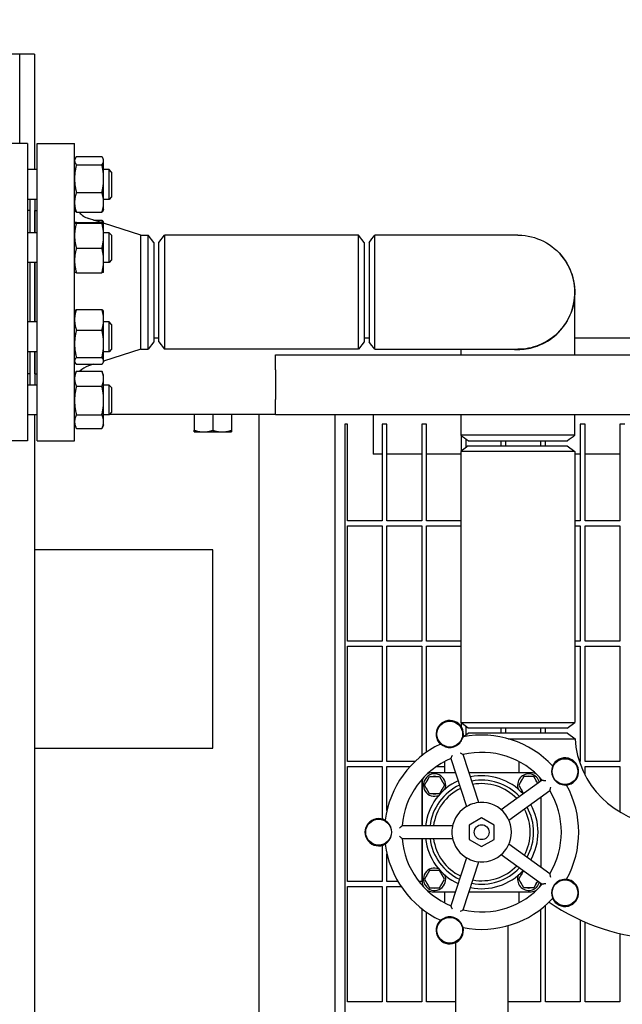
# Model space of a CAD drawing. Header units: inches. Extents: x 18 to 846, y -44 to 561.
# Tile 632 of 637: x 520 to 536, y 498 to 523. Entities that reach past the tile are written whole.
import ezdxf

# ---------------------------------------------------------------- set-up
doc = ezdxf.new("R2010")
doc.units = ezdxf.units.IN
doc.header["$LTSCALE"] = 24
doc.header["$MEASUREMENT"] = 0
doc.layers.add('Dimension (ANSI)', color=7, linetype='Continuous', lineweight=25)
doc.layers.add('Visible (ANSI)', color=7, linetype='Continuous', lineweight=30)
doc.styles.add('Note Text (ANSI)', font='tahoma.ttf')
doc.dimstyles.new('SB Fraction-16 (ANSI)', dxfattribs={"dimscale": 24, "dimtxt": 0.125, "dimasz": 0.098425, "dimexe": 0.125, "dimexo": 0.0625, "dimgap": 0.031496, "dimtad": 0, "dimtih": 1, "dimtoh": 1, "dimdec": 4, "dimrnd": 1e-08, "dimzin": 0, "dimdsep": 46, "dimlunit": 5, "dimtxsty": 'Note Text (ANSI)', "dimcen": 0.09, "dimdle": 0.393701, "dimclrd": 256, "dimclre": 256, "dimclrt": 256, "dimadec": 0, "dimazin": 3, "dimtfac": 0.96, "dimtofl": 0, "dimtmove": 0, "dimatfit": 3, "dimfxl": 1, "dimfrac": 2, "dimtolj": 1, "dimtzin": 12, "dimlwd": -1, "dimlwe": -1, "dimarcsym": 0})

# ---------------------------------------------------------------- blocks, each defined once
blk = doc.blocks.new('*D17')
at = {"layer": 'Defpoints', "color": 0, "transparency": 16777216}
for p in [(520.678, 540.275), (349.678, 522.087), (520.678, 522.087)]:
    blk.add_point(p, dxfattribs=at)
at = {"layer": 'Dimension (ANSI)', "transparency": 16777216}
for p, q in [((349.678, 523.587), (349.678, 543.275)), ((520.678, 523.587), (520.678, 543.275)), ((352.041, 540.275), (437.439, 540.275)), ((518.316, 540.275), (444.918, 540.275))]:
    blk.add_line(p, q, dxfattribs=at)
for points in [[(352.041, 540.668), (352.041, 539.881), (349.678, 540.275)], [(518.316, 540.668), (518.316, 539.881), (520.678, 540.275)]]:
    blk.add_solid(points, dxfattribs=at)
at = {"layer": 'Dimension (ANSI)', "transparency": 16777216, "insert": (438.195, 541.78), "char_height": 3, "attachment_point": 1, "style": 'Note Text (ANSI)'}
blk.add_mtext('\\A1;171', dxfattribs=at)

msp = doc.modelspace()

# ---------------------------------------------------------------- linework, layer by layer
at = {"layer": 'Visible (ANSI)'}
for p, q in [((520.30343, 522.08668), (516.30343, 522.08668)), ((520.67843, 522.08668), (520.30343, 522.08668)), ((520.30343, 519.83668), (520.30343, 522.08668)), ((520.67843, 522.08668), (520.67843, 519.17789)), ((520.49843, 519.83668), (519.55843, 519.83668)), ((520.49843, 519.83668), (520.49843, 512.33668)), ((520.74843, 512.33668), (520.74843, 519.83668)), ((520.74843, 519.83668), (521.68843, 519.83668)), ((521.68843, 512.33668), (521.68843, 519.83668)), ((521.68843, 519.42789), (521.70072, 519.45426)), ((521.73352, 519.50422), (522.37734, 519.50422)), ((522.42243, 519.42789), (522.41013, 519.45426)), ((522.42243, 519.40259), (522.42243, 519.42789)), ((522.42243, 518.9503), (522.42243, 519.40259)), ((520.74843, 519.17789), (520.49843, 519.17789)), ((521.73352, 519.30096), (522.37734, 519.30096)), ((522.56093, 519.17789), (522.42243, 519.17789)), ((522.56093, 518.42789), (522.56093, 519.17789)), ((522.62343, 519.11539), (522.56093, 519.17789)), ((522.42243, 518.3506), (522.42243, 518.9503)), ((522.62343, 519.11539), (522.62343, 518.49039)), ((520.74843, 518.42789), (520.49843, 518.42789)), ((520.56343, 518.42789), (520.56343, 517.58677)), ((520.68343, 518.42789), (520.68343, 517.58677)), ((521.73352, 518.59963), (522.37734, 518.59963)), ((522.56093, 518.42789), (522.42243, 518.42789)), ((522.62343, 518.49039), (522.56093, 518.42789)), ((520.55843, 518.14668), (520.49843, 518.14668)), ((520.55843, 518.14668), (520.55843, 517.58677)), ((520.68843, 517.58677), (520.68843, 518.14668)), ((520.68843, 518.14668), (520.74843, 518.14668)), ((521.68843, 518.17789), (521.70072, 518.15152)), ((522.42243, 518.17789), (522.41013, 518.15152)), ((522.42243, 518.17789), (522.42243, 518.3506)), ((520.56343, 518.02668), (520.55843, 518.02668)), ((520.68843, 518.02668), (520.68343, 518.02668)), ((521.73352, 518.10156), (522.37734, 518.10156)), ((522.35629, 517.84515), (522.03745, 517.94613)), ((522.16971, 517.90425), (522.37734, 517.90425)), ((521.68843, 517.83677), (521.68851, 517.83695)), ((521.73352, 517.84515), (522.37734, 517.84515)), ((521.73352, 517.82804), (522.37734, 517.82804)), ((522.42235, 517.83695), (522.41397, 517.85492)), ((522.42243, 517.83677), (522.42235, 517.83695)), ((522.42243, 517.8366), (522.42243, 517.83677)), ((522.42243, 517.51136), (522.42243, 517.8366)), ((523.36176, 517.52668), (522.42243, 517.8242)), ((520.74843, 517.58677), (520.49843, 517.58677)), ((522.56093, 517.58677), (522.42243, 517.58677)), ((522.42243, 516.88653), (522.42243, 517.51136)), ((522.56093, 516.83677), (522.56093, 517.58677)), ((522.62343, 517.52427), (522.56093, 517.58677)), ((522.62343, 517.52427), (522.62343, 516.89927)), ((523.36176, 514.64668), (523.36176, 517.52668)), ((523.36176, 517.52668), (523.54456, 517.52668)), ((523.54456, 514.64668), (523.54456, 517.52668)), ((523.68843, 517.33918), (523.54456, 517.52668)), ((523.81343, 517.33668), (523.9573, 517.52418)), ((523.9573, 517.52418), (523.9573, 514.64918)), ((528.85206, 517.52418), (523.9573, 517.52418)), ((528.85206, 514.64918), (528.85206, 517.52418)), ((528.99593, 517.33668), (528.85206, 517.52418)), ((532.86822, 517.52668), (529.26332, 517.52668)), ((521.73352, 517.19467), (522.37734, 517.19467)), ((523.68843, 517.33918), (523.68843, 514.83418)), ((523.81343, 514.83668), (523.81343, 517.33668)), ((528.99593, 517.33668), (528.99593, 514.83668)), ((529.12093, 517.33914), (529.12093, 514.8342)), ((522.42243, 516.58677), (522.42243, 516.88653)), ((522.62343, 516.89927), (522.56093, 516.83677)), ((520.74843, 516.83677), (520.49843, 516.83677)), ((520.55843, 516.83677), (520.55843, 515.33659)), ((520.56343, 516.83677), (520.56343, 515.33659)), ((520.68343, 516.83677), (520.68343, 515.33659)), ((520.68843, 515.33659), (520.68843, 516.83677)), ((522.56093, 516.83677), (522.42243, 516.83677)), ((521.68843, 516.58677), (521.68851, 516.5866)), ((521.73352, 516.5784), (522.37734, 516.5784)), ((522.42243, 516.58677), (522.42235, 516.5866)), ((534.31093, 514.50668), (534.31093, 516.08398)), ((521.73352, 515.65407), (522.37734, 515.65407)), ((521.68843, 515.58659), (521.69689, 515.60474)), ((522.42243, 515.58659), (522.41397, 515.60474)), ((522.42243, 515.39294), (522.42243, 515.58659)), ((522.42243, 514.78557), (522.42243, 515.39294)), ((520.74843, 515.33659), (520.49843, 515.33659)), ((522.56093, 515.33659), (522.42243, 515.33659)), ((522.56093, 514.58659), (522.56093, 515.33659)), ((522.62343, 515.27409), (522.56093, 515.33659)), ((522.62343, 515.27409), (522.62343, 514.64909)), ((521.73352, 515.13181), (522.37734, 515.13181)), ((523.81343, 514.92668), (523.68843, 514.92668)), ((529.12093, 514.92668), (528.99593, 514.92668)), ((566.67843, 514.92668), (534.31093, 514.92668)), ((522.42243, 514.35423), (522.42243, 514.78557)), ((522.62343, 514.64909), (522.56093, 514.58659)), ((523.68843, 514.83418), (523.54456, 514.64668)), ((523.81343, 514.83668), (523.9573, 514.64918)), ((528.85206, 514.64918), (523.9573, 514.64918)), ((528.99593, 514.83668), (528.85206, 514.64918)), ((520.74843, 514.58659), (520.49843, 514.58659)), ((520.55843, 514.58659), (520.55843, 514.02668)), ((520.56343, 514.58659), (520.56343, 513.74548)), ((520.68343, 514.58659), (520.68343, 513.74548)), ((520.68843, 514.02668), (520.68843, 514.58659)), ((521.73352, 514.43933), (522.37734, 514.43933)), ((523.36176, 514.64668), (522.42243, 514.34916)), ((522.56093, 514.58659), (522.42243, 514.58659)), ((523.36176, 514.64668), (523.54456, 514.64668)), ((526.75843, 514.50668), (566.25843, 514.50668)), ((526.75843, 514.13168), (526.75843, 514.50668)), ((529.26332, 514.64668), (532.86822, 514.64668)), ((531.43093, 514.64668), (531.43093, 514.50668)), ((521.68843, 514.33659), (521.69689, 514.31845)), ((521.73352, 514.26912), (522.37734, 514.26912)), ((522.16971, 514.26912), (522.03745, 514.22723)), ((522.42243, 514.33659), (522.41397, 514.31845)), ((522.42243, 514.33659), (522.42243, 514.35423)), ((520.55843, 514.02668), (520.49843, 514.02668)), ((520.56343, 514.14668), (520.55843, 514.14668)), ((520.68843, 514.14668), (520.68343, 514.14668)), ((520.68843, 514.02668), (520.74843, 514.02668)), ((521.68843, 513.99548), (521.72906, 514.08262)), ((521.73352, 514.09196), (522.37734, 514.09196)), ((522.42243, 513.99548), (522.38179, 514.08262)), ((522.42243, 513.90418), (522.42243, 513.99548)), ((522.42243, 513.35566), (522.42243, 513.90418)), ((526.75843, 514.13168), (526.75843, 513.38168)), ((520.74843, 513.74548), (520.49843, 513.74548)), ((521.73352, 513.71641), (522.37734, 513.71641)), ((522.56093, 513.74548), (522.42243, 513.74548)), ((522.56093, 512.99548), (522.56093, 513.74548)), ((522.62343, 513.68298), (522.56093, 513.74548)), ((522.62343, 513.68298), (522.62343, 513.05798)), ((522.42243, 512.82196), (522.42243, 513.35566)), ((526.75843, 513.00668), (526.75843, 513.38168)), ((520.74843, 512.99548), (520.49843, 512.99548)), ((520.67843, 512.99548), (520.67843, 448.08668)), ((521.73352, 512.99492), (522.37734, 512.99492)), ((522.56093, 512.99548), (522.42243, 512.99548)), ((522.62343, 513.05798), (522.56093, 512.99548)), ((526.75843, 513.00668), (522.57213, 513.00668)), ((524.70943, 513.00668), (524.70943, 512.60457)), ((525.17843, 513.00668), (525.17843, 512.60457)), ((525.64743, 513.00668), (525.64743, 512.60457)), ((526.75843, 513.00668), (526.33843, 513.00668)), ((526.33843, 513.00668), (526.33843, 480.5894)), ((526.75843, 513.00668), (566.25843, 513.00668)), ((528.25843, 513.00668), (528.25843, 477.2525)), ((529.21843, 513.00668), (529.21843, 512.00668)), ((531.43093, 513.00668), (531.43093, 512.47907)), ((534.31093, 512.47907), (534.31093, 513.00668)), ((521.68843, 512.74548), (521.72906, 512.65833)), ((522.42243, 512.74548), (522.38179, 512.65833)), ((522.42243, 512.74548), (522.42243, 512.82196)), ((528.50843, 512.75668), (528.50843, 477.03668)), ((528.57093, 512.75668), (528.50843, 512.75668)), ((528.57093, 510.31918), (528.57093, 512.75668)), ((529.57093, 512.75668), (529.44593, 512.75668)), ((529.44593, 512.75668), (529.44593, 510.31918)), ((529.57093, 510.31918), (529.57093, 512.75668)), ((530.57093, 512.75668), (530.44593, 512.75668)), ((530.44593, 512.75668), (530.44593, 510.31918)), ((530.57093, 510.31918), (530.57093, 512.75668)), ((534.57093, 512.75668), (534.44593, 512.75668)), ((534.44593, 512.75668), (534.44593, 510.31918)), ((534.57093, 510.31918), (534.57093, 512.75668)), ((535.57093, 512.75668), (535.44593, 512.75668)), ((535.44593, 512.75668), (535.44593, 510.31918)), ((521.73352, 512.64899), (522.37734, 512.64899)), ((524.70943, 512.56268), (524.94393, 512.56268)), ((524.94393, 512.56268), (525.41293, 512.56268)), ((525.41293, 512.56268), (525.64743, 512.56268)), ((531.44593, 512.46768), (531.44593, 512.0774)), ((520.49843, 512.33668), (519.55843, 512.33668)), ((520.74843, 512.33668), (521.68843, 512.33668)), ((531.62093, 512.21168), (531.43343, 512.06781)), ((531.57093, 512.17332), (531.57093, 512.37275)), ((531.61847, 512.33668), (532.87093, 512.33668)), ((531.62093, 512.21168), (534.12093, 512.21168)), ((532.44593, 512.33668), (532.44593, 512.21168)), ((532.57093, 512.21168), (532.57093, 512.33668)), ((532.87093, 512.33668), (534.12341, 512.33668)), ((533.44593, 512.33668), (533.44593, 512.21168)), ((533.57093, 512.21168), (533.57093, 512.33668)), ((534.12093, 512.21168), (534.30843, 512.06781)), ((529.44593, 512.00668), (529.21843, 512.00668)), ((530.44593, 512.00668), (529.57093, 512.00668)), ((531.43343, 512.00668), (530.57093, 512.00668)), ((534.30843, 512.06781), (531.43343, 512.06781)), ((531.43343, 512.06781), (531.43343, 505.24056)), ((534.30843, 512.06781), (534.30843, 505.24056)), ((534.44593, 512.00668), (534.30843, 512.00668)), ((535.44593, 512.00668), (534.57093, 512.00668)), ((529.44593, 510.31918), (528.57093, 510.31918)), ((528.57093, 507.28793), (528.57093, 510.19418)), ((528.57093, 510.19418), (529.44593, 510.19418)), ((529.44593, 510.19418), (529.44593, 507.28793)), ((530.44593, 510.31918), (529.57093, 510.31918)), ((529.57093, 507.28793), (529.57093, 510.19418)), ((529.57093, 510.19418), (530.44593, 510.19418)), ((530.44593, 510.19418), (530.44593, 507.28793)), ((531.43343, 510.31918), (530.57093, 510.31918)), ((530.57093, 507.28793), (530.57093, 510.19418)), ((530.57093, 510.19418), (531.43343, 510.19418)), ((534.44593, 510.31918), (534.30843, 510.31918)), ((534.30843, 510.19418), (534.44593, 510.19418)), ((534.44593, 510.19418), (534.44593, 507.28793)), ((535.44593, 510.31918), (534.57093, 510.31918)), ((534.57093, 507.28793), (534.57093, 510.19418)), ((534.57093, 510.19418), (535.44593, 510.19418)), ((535.44593, 510.19418), (535.44593, 507.28793)), ((525.17843, 509.58668), (520.67843, 509.58668)), ((525.17843, 504.58668), (525.17843, 509.58668)), ((529.44593, 507.28793), (528.57093, 507.28793)), ((530.44593, 507.28793), (529.57093, 507.28793)), ((531.43343, 507.28793), (530.57093, 507.28793)), ((534.44593, 507.28793), (534.30843, 507.28793)), ((535.44593, 507.28793), (534.57093, 507.28793)), ((528.57093, 504.25668), (528.57093, 507.16293)), ((528.57093, 507.16293), (529.44593, 507.16293)), ((529.44593, 507.16293), (529.44593, 504.25668)), ((529.57093, 504.25668), (529.57093, 507.16293)), ((529.57093, 507.16293), (530.44593, 507.16293)), ((530.44593, 507.16293), (530.44593, 504.39905)), ((530.57093, 504.4909), (530.57093, 507.16293)), ((530.57093, 507.16293), (531.43343, 507.16293)), ((534.30843, 507.16293), (534.44593, 507.16293)), ((534.44593, 507.16293), (534.44593, 504.25668)), ((534.57093, 504.25668), (534.57093, 507.16293)), ((534.57093, 507.16293), (535.44593, 507.16293)), ((535.44593, 507.16293), (535.44593, 504.25668)), ((531.43343, 505.24056), (534.30843, 505.24056)), ((531.62093, 505.09668), (531.43343, 505.24056)), ((531.44593, 505.23096), (531.44593, 505.12929)), ((534.12093, 505.09668), (534.30843, 505.24056)), ((531.49582, 504.87761), (531.61843, 504.97168)), ((531.57093, 504.93523), (531.57093, 505.13505)), ((534.12343, 504.97168), (531.61853, 504.97168)), ((534.12093, 505.09668), (531.62093, 505.09668)), ((532.44593, 505.09668), (532.44593, 504.97168)), ((532.57093, 504.97168), (532.57093, 505.09668)), ((533.44593, 505.09668), (533.44593, 504.97168)), ((533.57093, 504.97168), (533.57093, 505.09668)), ((534.12343, 504.97168), (534.31532, 504.82936)), ((520.67843, 504.58668), (525.17843, 504.58668)), ((529.44593, 504.25668), (528.57093, 504.25668)), ((530.28029, 504.25668), (529.57093, 504.25668)), ((531.02097, 504.25248), (531.02097, 503.97168)), ((531.18405, 504.32922), (531.57766, 503.11782)), ((531.88676, 503.21825), (531.49315, 504.42965)), ((532.89597, 504.25248), (532.89597, 503.97168)), ((534.44593, 504.25668), (534.42437, 504.25668)), ((535.44593, 504.25668), (534.57093, 504.25668)), ((528.57093, 501.22543), (528.57093, 504.13168)), ((528.57093, 504.13168), (529.44593, 504.13168)), ((529.44593, 504.13168), (529.44593, 502.80507)), ((529.57093, 503.02138), (529.57093, 504.13168)), ((529.57093, 504.13168), (530.15655, 504.13168)), ((531.30022, 503.97168), (530.70847, 503.97168)), ((530.82068, 504.13168), (531.02097, 504.13168)), ((533.20847, 503.97168), (531.64195, 503.97168)), ((534.57093, 503.90698), (534.57093, 504.13168)), ((534.57093, 504.13168), (535.44593, 504.13168)), ((535.44593, 504.13168), (535.44593, 502.98285)), ((530.44593, 503.79923), (530.44593, 502.63418)), ((530.51838, 503.65918), (530.64467, 503.87793)), ((530.64467, 503.87793), (530.89726, 503.87793)), ((530.89726, 503.87793), (531.02356, 503.65918)), ((533.48578, 503.7822), (532.4553, 503.03352)), ((533.01967, 503.87793), (532.89338, 503.65918)), ((533.27226, 503.87793), (533.01967, 503.87793)), ((533.3743, 503.7012), (533.27226, 503.87793)), ((530.45847, 503.72168), (530.45847, 502.63418)), ((530.64467, 503.44043), (530.51838, 503.65918)), ((531.02356, 503.65918), (530.89726, 503.44043)), ((532.64633, 502.77058), (533.67681, 503.51927)), ((532.89338, 503.65918), (533.0184, 503.44263)), ((530.89726, 503.44043), (530.64467, 503.44043)), ((533.45847, 501.58273), (533.45847, 503.36064)), ((531.95847, 502.83253), (531.64597, 502.6521)), ((532.27097, 502.6521), (531.95847, 502.83253)), ((531.22628, 502.63418), (529.95253, 502.63418)), ((531.64597, 502.6521), (531.64597, 502.29126)), ((532.27097, 502.29126), (532.27097, 502.6521)), ((529.95253, 502.30918), (531.22628, 502.30918)), ((530.44593, 502.30918), (530.44593, 501.22543)), ((530.45847, 502.30918), (530.45847, 501.22168)), ((531.64597, 502.29126), (531.95847, 502.11084)), ((531.95847, 502.11084), (532.27097, 502.29126)), ((529.44593, 502.13829), (529.44593, 501.22543)), ((533.67681, 501.42409), (532.64633, 502.17278)), ((529.57093, 501.22543), (529.57093, 501.92199)), ((531.57766, 501.82555), (531.18405, 500.61414)), ((532.4553, 501.90985), (533.48578, 501.16116)), ((530.64467, 501.50293), (530.51838, 501.28418)), ((530.89726, 501.50293), (530.64467, 501.50293)), ((531.02356, 501.28418), (530.89726, 501.50293)), ((531.49315, 500.51371), (531.88676, 501.72512)), ((532.89338, 501.28418), (533.0184, 501.50073)), ((530.51838, 501.28418), (530.64467, 501.06543)), ((530.89726, 501.06543), (531.02356, 501.28418)), ((533.01967, 501.06543), (532.89338, 501.28418)), ((533.3743, 501.24216), (533.27226, 501.06543)), ((529.44593, 501.22543), (528.57093, 501.22543)), ((528.57093, 498.19418), (528.57093, 501.10043)), ((528.57093, 501.10043), (529.44593, 501.10043)), ((529.44593, 501.10043), (529.44593, 498.19418)), ((529.84912, 501.22543), (529.57093, 501.22543)), ((529.57093, 498.19418), (529.57093, 501.10043)), ((529.57093, 501.10043), (529.92815, 501.10043)), ((530.44593, 501.22543), (530.37827, 501.22543)), ((530.64467, 501.06543), (530.89726, 501.06543)), ((533.27226, 501.06543), (533.01967, 501.06543)), ((530.70847, 500.97168), (531.30022, 500.97168)), ((531.02097, 500.97168), (531.02097, 500.69088)), ((531.64195, 500.97168), (533.20847, 500.97168)), ((532.89597, 500.97168), (532.89597, 500.69088)), ((530.44593, 500.54432), (530.44593, 498.19418)), ((533.44593, 500.5249), (533.44593, 498.19418)), ((533.57093, 498.19418), (533.57093, 500.62711)), ((530.57093, 498.19418), (530.57093, 500.45246)), ((534.44593, 500.25941), (534.44593, 498.19418)), ((532.61597, 500.11156), (532.61597, 497.66168)), ((534.57093, 498.19418), (534.57093, 500.20371)), ((535.44593, 499.91644), (535.44593, 498.19418)), ((531.30097, 499.68669), (531.30097, 497.66168)), ((529.44593, 498.19418), (528.57093, 498.19418)), ((530.44593, 498.19418), (529.57093, 498.19418)), ((531.30097, 498.19418), (530.57093, 498.19418)), ((533.44593, 498.19418), (532.61597, 498.19418)), ((534.44593, 498.19418), (533.57093, 498.19418)), ((535.44593, 498.19418), (534.57093, 498.19418))]:
    msp.add_line(p, q, dxfattribs=at)
for centre, radius in [((531.15502, 504.94443), 0.325), ((534.06191, 503.99992), 0.325), ((529.35847, 502.47168), 0.325), ((531.95847, 502.47168), 0.1875), ((534.06191, 500.94344), 0.325), ((531.15502, 499.99894), 0.325)]:
    msp.add_circle(centre, radius, dxfattribs=at)
for centre, radius, start, end in [((522.18843, 518.4228), 0.5, 219.976457, 252.425284), ((522.18843, 513.75057), 0.5, 107.574716, 136.9382), ((531.15502, 504.94443), 0.34467, 348.730099, 227.269901), ((531.15502, 504.94443), 0.33645, 239.578984, 336.421016), ((531.95847, 502.47168), 2.45, 43.00566, 100.99434), ((536.62093, 504.97168), 2.31, 183.532272, 266.467728), ((531.95847, 502.47168), 2.45, 115.00566, 172.99434), ((531.95847, 502.47168), 2.0125, 40.631409, 103.368591), ((531.95847, 502.47168), 2.0125, 112.631409, 175.368591), ((534.06191, 503.99992), 0.34467, 276.730099, 155.269901), ((530.70847, 503.72168), 0.25, 90, 122.417708), ((533.20847, 503.72168), 0.25, 57.582292, 90), ((534.06191, 503.99992), 0.33645, 167.578984, 264.421016), ((530.70847, 503.72168), 0.25, 147.582292, 180), ((530.77097, 503.65918), 0.28125, 337.795252, 292.204748), ((531.95847, 502.47168), 1.42427, 114.551344, 173.448656), ((530.77097, 503.65918), 0.22125, 141.37864, 158.62136), ((530.77097, 503.65918), 0.22125, 81.37864, 98.62136), ((530.77097, 503.65918), 0.22125, 21.37864, 38.62136), ((531.95847, 502.47168), 1.42427, 42.551344, 101.448656), ((531.95847, 502.47168), 1.31108, 43.119769, 100.880231), ((533.14597, 503.65918), 0.28125, 15.126137, 202.204748), ((533.14597, 503.65918), 0.22125, 141.37864, 158.62136), ((533.14597, 503.65918), 0.22125, 81.37864, 98.62136), ((533.14597, 503.65918), 0.22125, 21.37864, 38.62136), ((533.20847, 503.72168), 0.25, 8.860487, 32.417708), ((530.77097, 503.65918), 0.22125, 201.37864, 218.62136), ((531.95847, 502.47168), 1.31108, 115.119769, 172.880231), ((531.95847, 502.47168), 1.22505, 115.622609, 172.377391), ((530.77097, 503.65918), 0.22125, 321.37864, 338.62136), ((531.95847, 502.47168), 1.22505, 43.622609, 100.377391), ((533.14597, 503.65918), 0.22125, 201.37864, 218.62136), ((531.95847, 502.47168), 2.0125, 328.631409, 31.368591), ((531.95847, 502.47168), 2.45, 331.00566, 28.99434), ((530.77097, 503.65918), 0.22125, 261.37864, 278.62136), ((531.95847, 502.47168), 0.75, 115.734067, 172.265933), ((531.95847, 502.47168), 0.75, 100.265933, 115.734067), ((531.95847, 502.47168), 0.75, 43.734067, 100.265933), ((531.95847, 502.47168), 0.75, 28.265933, 43.734067), ((531.95847, 502.47168), 1.22505, 331.622609, 28.377391), ((531.95847, 502.47168), 1.31108, 331.119769, 28.880231), ((531.95847, 502.47168), 1.42427, 330.551344, 29.448656), ((529.35847, 502.47168), 0.34467, 60.730099, 299.269901), ((531.95847, 502.47168), 0.75, 331.734067, 28.265933), ((529.35847, 502.47168), 0.33645, 311.578984, 48.421016), ((531.95847, 502.47168), 0.75, 172.265933, 187.734067), ((531.95847, 502.47168), 2.0125, 184.631409, 247.368591), ((531.95847, 502.47168), 1.42427, 186.551344, 245.448656), ((531.95847, 502.47168), 1.31108, 187.119769, 244.880231), ((531.95847, 502.47168), 1.22505, 187.622609, 244.377391), ((531.95847, 502.47168), 0.75, 187.734067, 244.265933), ((531.95847, 502.47168), 2.45, 187.00566, 244.99434), ((531.95847, 502.47168), 0.75, 316.265933, 331.734067), ((531.95847, 502.47168), 0.75, 244.265933, 259.734067), ((531.95847, 502.47168), 0.75, 259.734067, 316.265933), ((530.77097, 501.28418), 0.28125, 67.795252, 22.204748), ((530.77097, 501.28418), 0.22125, 81.37864, 98.62136), ((531.95847, 502.47168), 1.42427, 258.551344, 317.448656), ((531.95847, 502.47168), 1.31108, 259.119769, 316.880231), ((531.95847, 502.47168), 1.22505, 259.622609, 316.377391), ((530.77097, 501.28418), 0.22125, 141.37864, 158.62136), ((530.77097, 501.28418), 0.22125, 21.37864, 38.62136), ((533.14597, 501.28418), 0.28125, 157.795252, 344.873863), ((533.14597, 501.28418), 0.22125, 141.37864, 158.62136), ((534.06191, 500.94344), 0.33645, 95.578984, 192.421016), ((534.06191, 500.94344), 0.34467, 204.730099, 83.269901), ((530.70847, 501.22168), 0.25, 180, 212.417708), ((530.77097, 501.28418), 0.22125, 201.37864, 218.62136), ((530.70847, 501.22168), 0.25, 237.582292, 270), ((530.77097, 501.28418), 0.22125, 261.37864, 278.62136), ((530.77097, 501.28418), 0.22125, 321.37864, 338.62136), ((531.95847, 502.47168), 2.0125, 256.631409, 319.368591), ((533.14597, 501.28418), 0.22125, 201.37864, 218.62136), ((533.14597, 501.28418), 0.22125, 261.37864, 278.62136), ((533.20847, 501.22168), 0.25, 270, 302.417708), ((533.14597, 501.28418), 0.22125, 321.37864, 338.62136), ((533.20847, 501.22168), 0.25, 327.582292, 351.139513), ((531.95847, 502.47168), 2.45, 259.00566, 316.99434), ((536.62093, 504.97168), 5.19, 230.14942, 230.315124), ((536.62093, 504.97168), 5.19, 235.216368, 268.428032), ((531.15502, 499.99894), 0.34467, 132.730099, 11.269901), ((531.15502, 499.99894), 0.33645, 23.578984, 120.421016)]:
    msp.add_arc(centre, radius, start, end, dxfattribs=at)
for points, weights in [([(521.73352, 519.50422), (521.68843, 519.44975), (521.68843, 519.40259)], [1, 1.0379548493, 1]), ([(521.68843, 519.40259), (521.68843, 519.35542), (521.73352, 519.30096)], [1, 1.0379548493, 1]), ([(522.42243, 519.40259), (522.42243, 519.44975), (522.37734, 519.50422)], [1, 1.0379548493, 1]), ([(522.37734, 519.30096), (522.42243, 519.35542), (522.42243, 519.40259)], [1, 1.0379548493, 1]), ([(521.73352, 519.30096), (521.68843, 519.11304), (521.68843, 518.9503)], [1, 1.0379548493, 1]), ([(522.42243, 518.9503), (522.42243, 519.11304), (522.37734, 519.30096)], [1, 1.0379548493, 1]), ([(521.68843, 518.9503), (521.68843, 518.78755), (521.73352, 518.59963)], [1, 1.0379548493, 1]), ([(522.37734, 518.59963), (522.42243, 518.78755), (522.42243, 518.9503)], [1, 1.0379548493, 1]), ([(521.73352, 518.59963), (521.68843, 518.46617), (521.68843, 518.3506)], [1, 1.0379548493, 1]), ([(522.42243, 518.3506), (522.42243, 518.46617), (522.37734, 518.59963)], [1, 1.0379548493, 1]), ([(521.68843, 518.3506), (521.68843, 518.23502), (521.73352, 518.10156)], [1, 1.0379548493, 1]), ([(521.73352, 518.10156), (521.71178, 518.12782), (521.70072, 518.15152)], [1, 1.01794778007, 1.01892155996]), ([(522.37734, 518.10156), (522.42243, 518.23502), (522.42243, 518.3506)], [1, 1.0379548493, 1]), ([(522.41013, 518.15152), (522.39908, 518.12782), (522.37734, 518.10156)], [1.01892155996, 1.01794778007, 1]), ([(522.3952, 517.84315), (522.38745, 517.87286), (522.37734, 517.90425)], [1.01293384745, 1.00826801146, 1]), ([(522.37734, 517.90425), (522.40313, 517.87816), (522.41397, 517.85492)], [1, 1.02136030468, 1.01867822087]), ([(521.73352, 517.84515), (521.68843, 517.84057), (521.68843, 517.8366)], [1, 1.0379548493, 1]), ([(521.68843, 517.8366), (521.68843, 517.83263), (521.73352, 517.82804)], [1, 1.0379548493, 1]), ([(521.73352, 517.82804), (521.68843, 517.65833), (521.68843, 517.51136)], [1, 1.0379548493, 1]), ([(522.42243, 517.8366), (522.42243, 517.84057), (522.37734, 517.84515)], [1, 1.0379548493, 1]), ([(522.37734, 517.82804), (522.42243, 517.83263), (522.42243, 517.8366)], [1, 1.0379548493, 1]), ([(522.42243, 517.51136), (522.42243, 517.65833), (522.37734, 517.82804)], [1, 1.0379548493, 1]), ([(521.68843, 517.51136), (521.68843, 517.36438), (521.73352, 517.19467)], [1, 1.0379548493, 1]), ([(522.37734, 517.19467), (522.42243, 517.36438), (522.42243, 517.51136)], [1, 1.0379548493, 1]), ([(521.73352, 517.19467), (521.68843, 517.02954), (521.68843, 516.88653)], [1, 1.0379548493, 1]), ([(522.42243, 516.88653), (522.42243, 517.02954), (522.37734, 517.19467)], [1, 1.0379548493, 1]), ([(521.68843, 516.88653), (521.68843, 516.74352), (521.73352, 516.5784)], [1, 1.0379548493, 1]), ([(522.37734, 516.5784), (522.42243, 516.74352), (522.42243, 516.88653)], [1, 1.0379548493, 1]), ([(521.73352, 516.5784), (521.69029, 516.58279), (521.68851, 516.5866)], [1, 1.03633477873, 1.00310183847]), ([(522.42235, 516.5866), (522.42057, 516.58279), (522.37734, 516.5784)], [1.00310183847, 1.03633477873, 1]), ([(521.73352, 515.65407), (521.68843, 515.51413), (521.68843, 515.39294)], [1, 1.0379548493, 1]), ([(521.69689, 515.60474), (521.70773, 515.62798), (521.73352, 515.65407)], [1.01867822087, 1.02136030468, 1]), ([(522.37734, 515.65407), (522.40313, 515.62798), (522.41397, 515.60474)], [1, 1.02136030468, 1.01867822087]), ([(522.42243, 515.39294), (522.42243, 515.51413), (522.37734, 515.65407)], [1, 1.0379548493, 1]), ([(521.68843, 515.39294), (521.68843, 515.27175), (521.73352, 515.13181)], [1, 1.0379548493, 1]), ([(522.37734, 515.13181), (522.42243, 515.27175), (522.42243, 515.39294)], [1, 1.0379548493, 1]), ([(521.73352, 515.13181), (521.68843, 514.94626), (521.68843, 514.78557)], [1, 1.0379548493, 1]), ([(522.42243, 514.78557), (522.42243, 514.94626), (522.37734, 515.13181)], [1, 1.0379548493, 1]), ([(521.68843, 514.78557), (521.68843, 514.62488), (521.73352, 514.43933)], [1, 1.0379548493, 1]), ([(522.37734, 514.43933), (522.42243, 514.62488), (522.42243, 514.78557)], [1, 1.0379548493, 1]), ([(521.73352, 514.43933), (521.68843, 514.39372), (521.68843, 514.35423)], [1, 1.0379548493, 1]), ([(522.42243, 514.35423), (522.42243, 514.39372), (522.37734, 514.43933)], [1, 1.0379548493, 1]), ([(521.68843, 514.35423), (521.68843, 514.31473), (521.73352, 514.26912)], [1, 1.0379548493, 1]), ([(522.37734, 514.26912), (522.42243, 514.31473), (522.42243, 514.35423)], [1, 1.0379548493, 1]), ([(521.73352, 514.09196), (521.68843, 513.99133), (521.68843, 513.90418)], [1, 1.0379548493, 1]), ([(521.68843, 513.90418), (521.68843, 513.81704), (521.73352, 513.71641)], [1, 1.0379548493, 1]), ([(521.72906, 514.08262), (521.73123, 514.08726), (521.73352, 514.09196)], [1.00353485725, 1.0018584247, 1]), ([(522.42243, 513.90418), (522.42243, 513.99133), (522.37734, 514.09196)], [1, 1.0379548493, 1]), ([(522.37734, 514.09196), (522.37963, 514.08726), (522.38179, 514.08262)], [1, 1.0018584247, 1.00353485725]), ([(522.37734, 513.71641), (522.42243, 513.81704), (522.42243, 513.90418)], [1, 1.0379548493, 1]), ([(521.73352, 513.71641), (521.68843, 513.52309), (521.68843, 513.35566)], [1, 1.0379548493, 1]), ([(522.42243, 513.35566), (522.42243, 513.52309), (522.37734, 513.71641)], [1, 1.0379548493, 1]), ([(521.68843, 513.35566), (521.68843, 513.18824), (521.73352, 512.99492)], [1, 1.0379548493, 1]), ([(522.37734, 512.99492), (522.42243, 513.18824), (522.42243, 513.35566)], [1, 1.0379548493, 1]), ([(521.73352, 512.99492), (521.68843, 512.90223), (521.68843, 512.82196)], [1, 1.0379548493, 1]), ([(522.42243, 512.82196), (522.42243, 512.90223), (522.37734, 512.99492)], [1, 1.0379548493, 1]), ([(521.68843, 512.82196), (521.68843, 512.74168), (521.73352, 512.64899)], [1, 1.0379548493, 1]), ([(522.37734, 512.64899), (522.42243, 512.74168), (522.42243, 512.82196)], [1, 1.0379548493, 1]), ([(524.70943, 512.60457), (524.8351, 512.56268), (524.94393, 512.56268)], [1, 1.0379548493, 1]), ([(524.70943, 512.56268), (524.70943, 512.56268), (524.70943, 512.60457)], [1, 1.0379548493, 1]), ([(524.94393, 512.56268), (525.05276, 512.56268), (525.17843, 512.60457)], [1, 1.0379548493, 1]), ([(525.17843, 512.60457), (525.3041, 512.56268), (525.41293, 512.56268)], [1, 1.0379548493, 1]), ([(525.41293, 512.56268), (525.52176, 512.56268), (525.64743, 512.60457)], [1, 1.0379548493, 1]), ([(525.64743, 512.60457), (525.64743, 512.56268), (525.64743, 512.56268)], [1, 1.0379548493, 1])]:
    msp.add_rational_spline(points, weights, degree=2, dxfattribs=at)
for points in [[(529.12093, 517.33918), (529.16839, 517.40168), (529.21585, 517.46418), (529.26332, 517.52668)], [(529.26332, 514.64668), (529.21585, 514.70918), (529.16839, 514.77168), (529.12093, 514.83418)], [(532.7587, 514.6467), (532.79603, 514.64377), (532.83348, 514.64229), (532.87093, 514.64229)], [(531.61843, 512.33668), (531.55593, 512.38415), (531.49343, 512.43161), (531.43093, 512.47907)], [(534.31093, 512.47907), (534.24843, 512.43161), (534.18593, 512.38415), (534.12343, 512.33668)]]:
    msp.add_open_spline(points, degree=3, dxfattribs=at)
for points, knots in [([(529.26332, 514.6467), (529.26332, 514.64679), (529.26332, 514.68203), (529.26331, 514.82926), (529.26331, 514.95264), (529.26331, 515.26393), (529.26331, 515.45143), (529.2633, 515.85893), (529.2633, 516.0792), (529.2633, 516.50563), (529.26331, 516.71153), (529.26331, 517.07044), (529.26331, 517.22271), (529.26331, 517.44092), (529.26332, 517.50675), (529.26332, 517.52538), (529.26332, 517.52666), (529.26332, 517.52664)], [-1.57267431, -1.57267431, -1.57267431, -1.57267431, -1.1908901, -1.1908901, -0.74775686, -0.74775686, -0.30609723, -0.30609723, 0.1436733, 0.1436733, 0.59274122, 0.59274122, 1.04590561, 1.04590561, 1.49882494, 1.49882494, 1.57267431, 1.57267431, 1.57267431, 1.57267431]), ([(532.86823, 517.52664), (532.90367, 517.52666), (532.93912, 517.52538), (533.19125, 517.50675), (533.40411, 517.44092), (533.77993, 517.22271), (533.94261, 517.07044), (534.18404, 516.71153), (534.26338, 516.50563), (534.32501, 516.0792), (534.3071, 515.85893), (534.17846, 515.45143), (534.06951, 515.26393), (533.78126, 514.95264), (533.60192, 514.82926), (533.23461, 514.68203), (533.05147, 514.64679), (532.86822, 514.6467)], [-1.57267427, -1.57267427, -1.57267427, -1.57267427, -1.49882494, -1.49882494, -1.04590561, -1.04590561, -0.59274122, -0.59274122, -0.1436733, -0.1436733, 0.30609723, 0.30609723, 0.74775686, 0.74775686, 1.1908901, 1.1908901, 1.57267427, 1.57267427, 1.57267427, 1.57267427]), ([(532.87093, 514.64229), (533.01466, 514.64229), (533.15836, 514.66402), (533.47956, 514.76334), (533.65176, 514.85758), (533.94428, 515.1044), (534.06502, 515.25626), (534.24608, 515.60914), (534.30019, 515.81311), (534.31869, 516.22381), (534.28362, 516.4303), (534.13507, 516.80091), (534.02561, 516.96642), (533.88809, 517.10384)], [-3.14159265, -3.14159265, -3.14159265, -3.14159265, -2.84306953, -2.84306953, -2.44315297, -2.44315297, -2.04730492, -2.04730492, -1.61773044, -1.61773044, -1.1908901, -1.1908901, -0.78539816, -0.78539816, -0.78539816, -0.78539816]), ([(532.87093, 512.479), (532.73772, 512.479), (532.60453, 512.47901), (532.2655, 512.47902), (532.06879, 512.47903), (531.74374, 512.47905), (531.61554, 512.47906), (531.46618, 512.47907), (531.4311, 512.47907), (531.43098, 512.47907)], [-3.14159265, -3.14159265, -3.14159265, -3.14159265, -2.86492266, -2.86492266, -2.40917784, -2.40917784, -1.95396487, -1.95396487, -1.57267427, -1.57267427, -1.57267427, -1.57267427]), ([(534.31091, 512.47907), (534.31092, 512.47907), (534.31044, 512.47907), (534.30019, 512.47907), (534.24608, 512.47907), (534.06502, 512.47906), (533.94428, 512.47905), (533.65176, 512.47903), (533.47956, 512.47902), (533.15836, 512.47901), (533.01466, 512.479), (532.87093, 512.479)], [1.57267427, 1.57267427, 1.57267427, 1.57267427, 1.61773044, 1.61773044, 2.04730492, 2.04730492, 2.44315297, 2.44315297, 2.84306953, 2.84306953, 3.14159265, 3.14159265, 3.14159265, 3.14159265]), ([(531.46339, 504.80984), (531.46592, 504.81566), (531.46839, 504.82151), (531.47443, 504.83629), (531.47779, 504.84499), (531.48321, 504.85911), (531.48534, 504.8647), (531.48861, 504.87261), (531.4898, 504.87513), (531.49085, 504.8765), (531.49105, 504.87668), (531.49122, 504.87672)], [0.580991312, 0.580991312, 0.580991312, 0.580991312, 0.631248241, 0.631248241, 0.710233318, 0.710233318, 0.777125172, 0.777125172, 0.836433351, 0.836433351, 0.854846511, 0.854846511, 0.854846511, 0.854846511]), ([(532.62494, 504.82929), (532.7283, 504.82929), (532.83363, 504.82929), (533.1445, 504.82929), (533.34847, 504.8293), (533.70135, 504.82931), (533.85321, 504.82931), (534.10003, 504.82933), (534.19427, 504.82935), (534.29359, 504.82936), (534.31532, 504.82936), (534.31532, 504.82936)], [1.39906427, 1.39906427, 1.39906427, 1.39906427, 1.61773044, 1.61773044, 2.04730492, 2.04730492, 2.44315297, 2.44315297, 2.84306953, 2.84306953, 3.14159265, 3.14159265, 3.14159265, 3.14159265]), ([(530.92283, 504.69203), (530.92325, 504.69223), (530.92453, 504.69173), (530.92909, 504.68924), (530.93262, 504.68703), (530.94194, 504.68103), (530.94783, 504.67717), (530.96194, 504.66811), (530.97025, 504.66289), (530.98076, 504.65659), (530.98271, 504.65544), (530.98466, 504.6543)], [0.256029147, 0.256029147, 0.256029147, 0.256029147, 0.303466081, 0.303466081, 0.359721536, 0.359721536, 0.422672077, 0.422672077, 0.495531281, 0.495531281, 0.511919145, 0.511919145, 0.511919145, 0.511919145]), ([(531.41552, 504.47439), (531.4156, 504.47434), (531.41568, 504.4743), (531.42744, 504.46779), (531.43925, 504.4612), (531.45879, 504.45016), (531.46706, 504.44544), (531.47701, 504.43968), (531.4797, 504.4381), (531.48211, 504.43668)], [-1.12932249, -1.12932249, -1.12932249, -1.12932249, -1.1286543, -1.1286543, -1.032789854, -1.032789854, -0.957765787, -0.957765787, -0.927258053, -0.927258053, -0.927258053, -0.927258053]), ([(531.18405, 504.32922), (531.18404, 504.32927), (531.1845, 504.33036), (531.18562, 504.33323), (531.18604, 504.33433), (531.1865, 504.33557)], [0, 0, 0, 0, 0.0434713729, 0.0434713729, 0.0637358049, 0.0637358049, 0.0637358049, 0.0637358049]), ([(531.1865, 504.33557), (531.18678, 504.33632), (531.18709, 504.33713), (531.18786, 504.33905), (531.18833, 504.34019), (531.18885, 504.34139)], [0, 0, 0, 0, 0.0122046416, 0.0122046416, 0.0272233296, 0.0272233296, 0.0272233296, 0.0272233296]), ([(531.18885, 504.34139), (531.18928, 504.34239), (531.18973, 504.34343), (531.19287, 504.3506), (531.19613, 504.35789), (531.20275, 504.3725), (531.20613, 504.37989), (531.21311, 504.39505), (531.21677, 504.40294), (531.22047, 504.41087), (531.22051, 504.41095), (531.22056, 504.41104)], [-0.213474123, -0.213474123, -0.213474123, -0.213474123, -0.200917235, -0.200917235, -0.130058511, -0.130058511, -0.065919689, -0.065919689, 0, 0, 0.00073204, 0.00073204, 0.00073204, 0.00073204]), ([(531.48211, 504.43668), (531.48322, 504.43603), (531.48425, 504.43539), (531.48601, 504.43428), (531.48675, 504.4338), (531.48743, 504.43335)], [0, 0, 0, 0, 0.0147482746, 0.0147482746, 0.0272239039, 0.0272239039, 0.0272239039, 0.0272239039]), ([(531.48743, 504.43335), (531.48751, 504.43329), (531.4876, 504.43324), (531.48939, 504.43205), (531.49079, 504.43116), (531.49264, 504.42999), (531.49314, 504.42969), (531.49315, 504.42965)], [0.4131175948, 0.4131175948, 0.4131175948, 0.4131175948, 0.4146759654, 0.4146759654, 0.4470960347, 0.4470960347, 0.4777405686, 0.4777405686, 0.4777405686, 0.4777405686]), ([(533.75012, 504.14276), (533.75043, 504.14242), (533.75035, 504.14105), (533.74939, 504.13594), (533.74838, 504.1319), (533.74556, 504.12117), (533.7437, 504.11437), (533.73944, 504.09814), (533.73705, 504.08862), (533.73431, 504.07668), (533.73382, 504.07449), (533.73333, 504.07229)], [0.256027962, 0.256027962, 0.256027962, 0.256027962, 0.303473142, 0.303473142, 0.359745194, 0.359745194, 0.422728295, 0.422728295, 0.4956367, 0.4956367, 0.511914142, 0.511914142, 0.511914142, 0.511914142]), ([(533.48578, 503.7822), (533.48582, 503.78223), (533.48702, 503.78213), (533.49011, 503.78195), (533.49127, 503.78189), (533.49258, 503.78183)], [0, 0, 0, 0, 0.0437201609, 0.0437201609, 0.0637381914, 0.0637381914, 0.0637381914, 0.0637381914]), ([(533.49258, 503.78183), (533.49338, 503.7818), (533.49424, 503.78176), (533.49631, 503.78163), (533.49753, 503.78153), (533.49884, 503.78141)], [0, 0, 0, 0, 0.0122046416, 0.0122046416, 0.0272233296, 0.0272233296, 0.0272233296, 0.0272233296]), ([(533.49884, 503.78141), (533.49935, 503.78136), (533.49987, 503.78131), (533.50656, 503.78066), (533.51406, 503.77987), (533.52992, 503.77812), (533.53843, 503.77714), (533.55606, 503.77507), (533.56535, 503.77395), (533.57468, 503.7728), (533.57478, 503.77278), (533.57488, 503.77277)], [-0.213420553, -0.213420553, -0.213420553, -0.213420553, -0.207538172, -0.207538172, -0.138849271, -0.138849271, -0.070825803, -0.070825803, 0, 0, 0.000778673, 0.000778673, 0.000778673, 0.000778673]), ([(533.67856, 503.52585), (533.67832, 503.52499), (533.6781, 503.52419), (533.67755, 503.52213), (533.67729, 503.52107), (533.67693, 503.51966), (533.67684, 503.51929), (533.67681, 503.51927)], [0.4116232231, 0.4116232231, 0.4116232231, 0.4116232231, 0.4251808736, 0.4251808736, 0.4504118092, 0.4504118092, 0.4744256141, 0.4744256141, 0.4744256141, 0.4744256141]), ([(533.68009, 503.53194), (533.67981, 503.53068), (533.67953, 503.52951), (533.67901, 503.5275), (533.67878, 503.52664), (533.67856, 503.52585)], [0, 0, 0, 0, 0.0147482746, 0.0147482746, 0.0272239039, 0.0272239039, 0.0272239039, 0.0272239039]), ([(533.69537, 503.60692), (533.69536, 503.60682), (533.69534, 503.60672), (533.69373, 503.59844), (533.69212, 503.59022), (533.68898, 503.57444), (533.68743, 503.56679), (533.68419, 503.55099), (533.68248, 503.54285), (533.68068, 503.53462), (533.68038, 503.53324), (533.68009, 503.53194)], [-1.170993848, -1.170993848, -1.170993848, -1.170993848, -1.170211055, -1.170211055, -1.105988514, -1.105988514, -1.043767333, -1.043767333, -0.970046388, -0.970046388, -0.954437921, -0.954437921, -0.954437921, -0.954437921]), ([(534.0292, 503.66506), (534.03555, 503.66445), (534.04191, 503.66391), (534.05785, 503.66273), (534.06715, 503.66222), (534.08224, 503.66143), (534.08821, 503.66113), (534.09672, 503.66047), (534.09948, 503.66012), (534.10109, 503.65954), (534.10132, 503.6594), (534.1014, 503.65925)], [0.581001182, 0.581001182, 0.581001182, 0.581001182, 0.631503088, 0.631503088, 0.710456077, 0.710456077, 0.777323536, 0.777323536, 0.836617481, 0.836617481, 0.854862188, 0.854862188, 0.854862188, 0.854862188]), ([(529.58175, 502.72336), (529.57699, 502.72758), (529.57218, 502.73175), (529.55999, 502.74206), (529.55276, 502.74795), (529.54101, 502.75746), (529.53635, 502.76122), (529.52984, 502.76676), (529.52782, 502.76867), (529.52684, 502.77008), (529.52674, 502.77033), (529.52676, 502.7705)], [0.580996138, 0.580996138, 0.580996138, 0.580996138, 0.631372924, 0.631372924, 0.710342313, 0.710342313, 0.777222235, 0.777222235, 0.836523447, 0.836523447, 0.854854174, 0.854854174, 0.854854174, 0.854854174]), ([(529.886, 502.57418), (529.88605, 502.57423), (529.88611, 502.57428), (529.89508, 502.58266), (529.90413, 502.59105), (529.92007, 502.60571), (529.92728, 502.61228), (529.9368, 502.62085), (529.9398, 502.62353), (529.94244, 502.62586)], [-0.963116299, -0.963116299, -0.963116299, -0.963116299, -0.962750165, -0.962750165, -0.902454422, -0.902454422, -0.850501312, -0.850501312, -0.824120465, -0.824120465, -0.824120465, -0.824120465]), ([(529.94244, 502.62586), (529.94341, 502.62671), (529.94433, 502.6275), (529.94592, 502.62882), (529.94661, 502.62938), (529.94725, 502.62989)], [0, 0, 0, 0, 0.0147482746, 0.0147482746, 0.0272239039, 0.0272239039, 0.0272239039, 0.0272239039]), ([(529.94725, 502.62989), (529.9481, 502.63056), (529.94887, 502.63118), (529.95143, 502.63327), (529.95248, 502.63418), (529.95253, 502.63418)], [0.4772228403, 0.4772228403, 0.4772228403, 0.4772228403, 0.5013776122, 0.5013776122, 0.5703092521, 0.5703092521, 0.5703092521, 0.5703092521]), ([(529.94244, 502.3175), (529.94239, 502.31755), (529.94233, 502.3176), (529.93819, 502.32126), (529.93325, 502.32569), (529.92166, 502.33621), (529.91472, 502.34256), (529.90064, 502.35555), (529.89337, 502.36231), (529.88611, 502.36908), (529.88605, 502.36913), (529.886, 502.36918)], [-0.213641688, -0.213641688, -0.213641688, -0.213641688, -0.212811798, -0.212811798, -0.150256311, -0.150256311, -0.075100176, -0.075100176, 0, 0, 0.000564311, 0.000564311, 0.000564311, 0.000564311]), ([(529.94725, 502.31348), (529.94663, 502.31397), (529.94595, 502.31452), (529.94436, 502.31584), (529.94342, 502.31664), (529.94244, 502.3175)], [0, 0, 0, 0, 0.0122046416, 0.0122046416, 0.0272233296, 0.0272233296, 0.0272233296, 0.0272233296]), ([(529.95253, 502.30918), (529.95248, 502.30918), (529.95161, 502.30994), (529.94925, 502.31188), (529.94832, 502.31263), (529.94725, 502.31348)], [0, 0, 0, 0, 0.042975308, 0.042975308, 0.0637310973, 0.0637310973, 0.0637310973, 0.0637310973]), ([(529.52676, 502.17286), (529.5267, 502.17332), (529.52757, 502.17438), (529.53134, 502.17795), (529.53454, 502.18062), (529.54312, 502.18763), (529.54861, 502.19204), (529.56158, 502.20265), (529.56911, 502.20894), (529.57835, 502.21699), (529.58005, 502.21849), (529.58175, 502.22)], [0.256029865, 0.256029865, 0.256029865, 0.256029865, 0.303461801, 0.303461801, 0.359707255, 0.359707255, 0.422638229, 0.422638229, 0.495467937, 0.495467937, 0.511922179, 0.511922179, 0.511922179, 0.511922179]), ([(533.67681, 501.42409), (533.67685, 501.42406), (533.67713, 501.42289), (533.67791, 501.41988), (533.67821, 501.41877), (533.67856, 501.41751)], [0, 0, 0, 0, 0.0438217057, 0.0438217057, 0.0637391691, 0.0637391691, 0.0637391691, 0.0637391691]), ([(533.67856, 501.41751), (533.67878, 501.41674), (533.679, 501.41591), (533.67951, 501.4139), (533.6798, 501.41271), (533.68009, 501.41143)], [0, 0, 0, 0, 0.0122046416, 0.0122046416, 0.0272233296, 0.0272233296, 0.0272233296, 0.0272233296]), ([(533.68009, 501.41143), (533.68045, 501.40981), (533.68083, 501.40809), (533.68276, 501.39919), (533.68453, 501.39075), (533.68913, 501.36828), (533.69223, 501.35266), (533.69534, 501.33664), (533.69536, 501.33654), (533.69537, 501.33644)], [-0.224272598, -0.224272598, -0.224272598, -0.224272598, -0.203748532, -0.203748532, -0.123574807, -0.123574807, 0, 0, 0.000774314, 0.000774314, 0.000774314, 0.000774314]), ([(534.1014, 501.28411), (534.10118, 501.28371), (534.09985, 501.28336), (534.0947, 501.28269), (534.09054, 501.2824), (534.07948, 501.28178), (534.07244, 501.28144), (534.0557, 501.28048), (534.04591, 501.27982), (534.0337, 501.27873), (534.03145, 501.27852), (534.0292, 501.2783)], [0.256029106, 0.256029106, 0.256029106, 0.256029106, 0.303466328, 0.303466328, 0.359722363, 0.359722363, 0.422674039, 0.422674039, 0.495534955, 0.495534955, 0.511918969, 0.511918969, 0.511918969, 0.511918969]), ([(533.49258, 501.16153), (533.49143, 501.16148), (533.49039, 501.16143), (533.48716, 501.16125), (533.48583, 501.16113), (533.48578, 501.16116)], [0.4166312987, 0.4166312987, 0.4166312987, 0.4166312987, 0.4346079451, 0.4346079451, 0.481762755, 0.481762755, 0.481762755, 0.481762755]), ([(533.49884, 501.16196), (533.49756, 501.16184), (533.49635, 501.16174), (533.49428, 501.16161), (533.4934, 501.16156), (533.49258, 501.16153)], [0, 0, 0, 0, 0.0147482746, 0.0147482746, 0.0272239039, 0.0272239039, 0.0272239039, 0.0272239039]), ([(533.57488, 501.17059), (533.57478, 501.17058), (533.57468, 501.17057), (533.56418, 501.16928), (533.5537, 501.16801), (533.53409, 501.16572), (533.52473, 501.16466), (533.50984, 501.16306), (533.50383, 501.16243), (533.49884, 501.16196)], [-1.114835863, -1.114835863, -1.114835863, -1.114835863, -1.114124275, -1.114124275, -1.04122279, -1.04122279, -0.971966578, -0.971966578, -0.919083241, -0.919083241, -0.919083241, -0.919083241]), ([(533.73333, 500.87107), (533.73471, 500.86482), (533.73617, 500.85858), (533.73998, 500.84304), (533.74237, 500.83404), (533.74627, 500.81946), (533.74783, 500.8137), (533.74983, 500.80541), (533.75035, 500.80269), (533.7503, 500.80099), (533.75023, 500.80073), (533.75012, 500.80061)], [0.581008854, 0.581008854, 0.581008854, 0.581008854, 0.631700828, 0.631700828, 0.710628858, 0.710628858, 0.777477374, 0.777477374, 0.836760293, 0.836760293, 0.854874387, 0.854874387, 0.854874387, 0.854874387]), ([(531.1865, 500.60779), (531.18599, 500.60918), (531.18553, 500.61037), (531.18445, 500.61312), (531.18404, 500.6141), (531.18405, 500.61414)], [0.4187937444, 0.4187937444, 0.4187937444, 0.4187937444, 0.4420840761, 0.4420840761, 0.4846304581, 0.4846304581, 0.4846304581, 0.4846304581]), ([(531.18885, 500.60197), (531.18833, 500.60316), (531.18787, 500.60427), (531.18711, 500.6062), (531.18679, 500.60703), (531.1865, 500.60779)], [0, 0, 0, 0, 0.0147482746, 0.0147482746, 0.0272239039, 0.0272239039, 0.0272239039, 0.0272239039]), ([(531.22056, 500.53232), (531.22051, 500.53241), (531.22047, 500.5325), (531.21698, 500.53999), (531.21352, 500.54743), (531.2069, 500.5618), (531.20368, 500.56882), (531.19703, 500.58349), (531.1936, 500.59114), (531.19009, 500.59911), (531.18945, 500.60059), (531.18885, 500.60197)], [-1.156707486, -1.156707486, -1.156707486, -1.156707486, -1.155975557, -1.155975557, -1.093745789, -1.093745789, -1.033015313, -1.033015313, -0.959969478, -0.959969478, -0.942527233, -0.942527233, -0.942527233, -0.942527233]), ([(531.48211, 500.50669), (531.48058, 500.50578), (531.47893, 500.50481), (531.47094, 500.50016), (531.4635, 500.49589), (531.44366, 500.48464), (531.42985, 500.47691), (531.41568, 500.46907), (531.4156, 500.46902), (531.41552, 500.46898)], [-0.224216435, -0.224216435, -0.224216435, -0.224216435, -0.202169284, -0.202169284, -0.122714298, -0.122714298, 0, 0, 0.000708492, 0.000708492, 0.000708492, 0.000708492]), ([(531.48743, 500.51002), (531.48676, 500.50957), (531.48604, 500.5091), (531.48429, 500.508), (531.48324, 500.50735), (531.48211, 500.50669)], [0, 0, 0, 0, 0.0122046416, 0.0122046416, 0.0272233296, 0.0272233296, 0.0272233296, 0.0272233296]), ([(531.49315, 500.51371), (531.49313, 500.51367), (531.4921, 500.51305), (531.48949, 500.51138), (531.48852, 500.51074), (531.48743, 500.51002)], [0, 0, 0, 0, 0.0437127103, 0.0437127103, 0.0637381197, 0.0637381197, 0.0637381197, 0.0637381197]), ([(530.98466, 500.28907), (530.97916, 500.28584), (530.9737, 500.28254), (530.96011, 500.27412), (530.95228, 500.26907), (530.93961, 500.26084), (530.93461, 500.25757), (530.92733, 500.2531), (530.9249, 500.25177), (530.92326, 500.25128), (530.92299, 500.25126), (530.92283, 500.25133)], [0.581000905, 0.581000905, 0.581000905, 0.581000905, 0.63149595, 0.63149595, 0.710449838, 0.710449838, 0.777317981, 0.777317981, 0.836612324, 0.836612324, 0.854861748, 0.854861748, 0.854861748, 0.854861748]), ([(531.49122, 500.06665), (531.49077, 500.06674), (531.49003, 500.06789), (531.48781, 500.07258), (531.48624, 500.07644), (531.48223, 500.08677), (531.47974, 500.09335), (531.47366, 500.10896), (531.47001, 500.11805), (531.4652, 500.12934), (531.4643, 500.13143), (531.46339, 500.13352)], [0.256030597, 0.256030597, 0.256030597, 0.256030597, 0.303457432, 0.303457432, 0.359692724, 0.359692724, 0.422603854, 0.422603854, 0.495403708, 0.495403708, 0.511925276, 0.511925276, 0.511925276, 0.511925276])]:
    msp.add_open_spline(points, degree=3, knots=knots, dxfattribs=at)

# ---------------------------------------------------------------- dimensions: what is measured, and where the dimension line sits
at = {"layer": 'Dimension (ANSI)'}
dim = msp.add_linear_dim(base=(520.67843, 540.27464), p1=(349.67843, 522.08668), p2=(520.67843, 522.08668), dimstyle='SB Fraction-16 (ANSI)', override={"dimgap": 0.031496, "dimtih": 0, "dimtoh": 0, "dimdec": 4, "dimtol": 0, "dimlim": 0, "dimtp": 0, "dimtm": 0, "dimtdec": 2, "dimatfit": 1}, dxfattribs=at)
dim.commit()
dim.dimension.update_dxf_attribs({"geometry": '*D17', "text_midpoint": (441.17843, 540.27464), "dimtype": 160})

doc.saveas('drawing.dxf')
